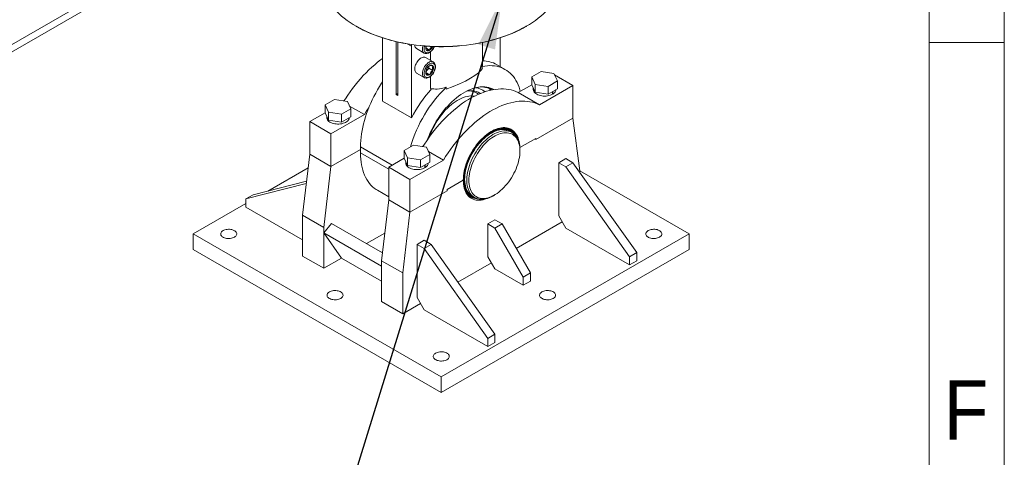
# Model space of a CAD drawing. Header units: millimetres. Extents: x 450 to 25135, y 150 to 17673.
# Tile 344 of 463: x 23115 to 25080, y 8081 to 8956. Entities that reach past the tile are written whole.
import ezdxf

# ---------------------------------------------------------------- set-up
doc = ezdxf.new("R2010")
doc.units = ezdxf.units.MM
doc.linetypes.add('SLD-Centrada-doble', pattern=[12.7, 6.35, -1.27, 1.27, -1.27, 1.27, -1.27])
doc.linetypes.add('SLD-Continua', pattern=[0])
doc.layers.add('COTAS', color=1, linetype='SLD-Continua')
doc.layers.add('OCULTA', color=8, linetype='SLD-Continua')
doc.styles.add('SLDTEXTSTYLE3', font='GOTHIC.TTF', dxfattribs={"width": 0.913})
doc.styles.get("Standard").update_dxf_attribs({"font": 'ARIALN.TTF'})
doc.dimstyles.new('SLDDIMSTYLE0', dxfattribs={"dimtxt": 0.18, "dimasz": 105, "dimexe": 0, "dimexo": 0.0625, "dimgap": 0, "dimtad": 0, "dimtih": 1, "dimtoh": 1, "dimdec": 0, "dimrnd": 1e-09, "dimzin": 0, "dimdsep": 46, "dimtxsty": 'Standard', "dimsah": 1, "dimcen": 0.09, "dimadec": 0, "dimazin": 0, "dimtfac": 105, "dimtdec": 0, "dimtofl": 0, "dimtmove": 0, "dimatfit": 3, "dimfxl": 1, "dimfrac": 2, "dimtolj": 1, "dimtzin": 0, "dimarcsym": 0})

msp = doc.modelspace()

# ---------------------------------------------------------------- linework, layer by layer
at = {"color": 7, "linetype": 'SLD-Continua', "lineweight": 18, "ltscale": 30}
for p, q in [((25080, 17670), (25080, 150)), ((24930, 17520), (24930, 300)), ((24930, 8910), (24930, 8910)), ((24930, 8910), (25080, 8910))]:
    msp.add_line(p, q, dxfattribs=at)
at = {"layer": 'OCULTA', "linetype": 'SLD-Continua', "lineweight": 18, "ltscale": 30}
for p, q in [((21987.9, 8264.9), (23725.2, 9267.6)), ((21987.9, 8264.9), (23725.2, 9267.6)), ((22036.5, 8278.6), (23718.7, 9249.5)), ((22036.5, 8278.6), (23718.7, 9249.5)), ((23786.5, 8942.8), (23787.2, 8942.4)), ((24125.4, 8942.4), (24126.1, 8942.8)), ((23838.9, 8919.7), (23838.9, 8792.9)), ((23866.3, 8806.4), (23866.3, 8912.1)), ((23869.5, 8911.3), (23869.5, 8804.6)), ((23896.9, 8759.5), (23896.9, 8902.7)), ((23925.3, 8900.9), (23927, 8903)), ((24038.8, 8866.1), (24038.8, 8910.4)), ((24073.7, 8919.7), (24073.7, 8862.2)), ((23907, 8898.1), (23922.3, 8889.3)), ((23925.4, 8899.4), (23933, 8895)), ((23934.7, 8891.6), (23934.7, 8874.7)), ((23940.3, 8871.5), (23925, 8880.3)), ((24083.7, 8856.4), (24066.8, 8866.2)), ((23907, 8849.1), (23922.3, 8840.3)), ((23925.3, 8851.9), (23931.2, 8859.2)), ((23925.4, 8850.4), (23933, 8846)), ((23931.2, 8859.2), (23931.2, 8862.6)), ((23931.2, 8859.2), (23939.7, 8854.3)), ((24038.2, 8858.5), (24038.2, 8862.5)), ((24136.8, 8841.5), (24155.5, 8852.3)), ((24155.5, 8852.3), (24181.2, 8848.4)), ((24181.2, 8848.4), (24188.1, 8833.6)), ((24219, 8824.4), (24182.5, 8845.5)), ((23934.7, 8842.6), (23934.7, 8818.3)), ((24109.8, 8810.4), (24136.8, 8826)), ((24143.6, 8826.7), (24136.8, 8841.5)), ((24136.8, 8826), (24136.8, 8841.5)), ((24143.6, 8811.2), (24136.8, 8826)), ((24143.6, 8811.2), (24143.6, 8826.7)), ((24169.3, 8822.7), (24143.6, 8826.7)), ((24152.3, 8785.9), (24219, 8824.4)), ((24188.1, 8833.6), (24169.3, 8822.7)), ((24188.1, 8818), (24188.1, 8833.6)), ((24219, 8824.4), (24219, 8759.1)), ((23866.3, 8806.4), (23869.5, 8808.3)), ((23869.5, 8804.6), (23866.3, 8806.4)), ((23966.3, 8821), (23966.3, 8817)), ((24152.3, 8785.9), (24109.8, 8810.4)), ((24139.9, 8819.2), (24139.9, 8816.3)), ((24169.3, 8807.2), (24143.6, 8811.2)), ((24169.3, 8807.2), (24169.3, 8822.7)), ((24188.1, 8818), (24169.3, 8807.2)), ((24178, 8812.2), (24178, 8806.9)), ((24178, 8807.7), (24178.7, 8807.3)), ((24178.7, 8812.6), (24178.7, 8807.3)), ((23724.5, 8785.6), (23743.3, 8796.4)), ((23731.4, 8770.8), (23724.5, 8785.6)), ((23724.5, 8770.1), (23724.5, 8785.6)), ((23743.3, 8796.4), (23769, 8792.4)), ((23769, 8792.4), (23775.8, 8777.6)), ((23838.9, 8792.9), (23896.9, 8759.5)), ((23693.6, 8752.2), (23724.5, 8770.1)), ((23731.4, 8755.3), (23724.5, 8770.1)), ((23731.4, 8755.3), (23731.4, 8770.8)), ((23757.1, 8766.8), (23731.4, 8770.8)), ((23736, 8727.7), (23802.8, 8766.2)), ((23775.8, 8777.6), (23757.1, 8766.8)), ((23757.1, 8751.3), (23757.1, 8766.8)), ((23773.2, 8783.3), (23802.8, 8766.2)), ((23775.8, 8762.1), (23775.8, 8777.6)), ((23693.6, 8686.9), (23693.6, 8752.2)), ((23693.6, 8752.2), (23736, 8727.7)), ((23727.7, 8763.3), (23727.7, 8760.4)), ((23757.1, 8751.3), (23731.4, 8755.3)), ((23775.8, 8762.1), (23757.1, 8751.3)), ((24144.7, 8716.3), (24219, 8759.1)), ((24219, 8759.1), (24144.7, 8716.3)), ((24219, 8759.1), (24233.1, 8653.8)), ((23736, 8662.4), (23736, 8727.7)), ((24097.7, 8730.4), (24093.4, 8732.9)), ((24093.8, 8735.6), (24093.7, 8735.6)), ((24103.4, 8726.3), (24102.5, 8727.5)), ((24113.1, 8700.5), (24144.7, 8718.7)), ((24144.7, 8718.7), (24113.1, 8700.5)), ((24144.7, 8718.7), (24144.7, 8716.3)), ((24144.7, 8716.3), (24144.7, 8718.7)), ((23679.5, 8565.2), (23693.6, 8686.9)), ((23693.6, 8686.9), (23736, 8662.4)), ((23693.6, 8686.9), (23736, 8662.4)), ((23736, 8662.4), (23795.1, 8696.5)), ((23795.1, 8696.5), (23736, 8662.4)), ((23795.1, 8689.5), (23795.1, 8701.8)), ((23901, 8705.4), (23882.2, 8694.6)), ((23882.2, 8694.6), (23889.1, 8679.8)), ((23882.2, 8679.1), (23882.2, 8694.6)), ((23926.6, 8701.4), (23901, 8705.4)), ((23914.7, 8675.8), (23933.5, 8686.6)), ((23933.5, 8686.6), (23926.6, 8701.4)), ((23960.5, 8675.2), (23930.9, 8692.3)), ((23933.5, 8671.1), (23933.5, 8686.6)), ((24113.3, 8693.6), (24113.3, 8696.1)), ((23851.3, 8661.2), (23882.2, 8679)), ((23882.2, 8679.1), (23889.1, 8664.2)), ((23885.4, 8672.3), (23885.4, 8669.4)), ((23889.1, 8664.2), (23889.1, 8679.8)), ((23889.1, 8679.8), (23914.7, 8675.8)), ((23893.7, 8636.7), (23960.5, 8675.2)), ((23914.7, 8660.3), (23914.7, 8675.8)), ((23914.7, 8660.3), (23933.5, 8671.1)), ((24190.7, 8670.1), (24204.8, 8678.3)), ((24190.7, 8563.9), (24190.7, 8670.1)), ((24190.7, 8670.1), (24204.8, 8661.9)), ((24204.8, 8678.3), (24219, 8670.1)), ((24204.8, 8661.9), (24219, 8670.1)), ((24219, 8670.1), (24346.3, 8490.5)), ((23690.5, 8660.1), (23609.8, 8613.5)), ((23721.9, 8540.7), (23736, 8662.4)), ((23893.7, 8636.7), (23851.3, 8661.2)), ((23851.3, 8595.9), (23851.3, 8661.2)), ((23889.1, 8664.2), (23914.7, 8660.3)), ((23923.4, 8665.3), (23923.4, 8660)), ((23923.4, 8660.8), (23924.1, 8660.4)), ((23924.1, 8665.7), (23924.1, 8660.4)), ((24204.8, 8661.9), (24332.1, 8482.3)), ((24233.1, 8653.8), (24233.1, 8650.2)), ((24451.3, 8527.8), (24233.1, 8653.7)), ((23686.9, 8628.8), (23566.3, 8597.8)), ((23687.4, 8633.5), (23580.5, 8606)), ((23893.7, 8571.4), (23893.7, 8636.7)), ((23968, 8616.7), (24000.1, 8635.3)), ((24000.1, 8635.3), (23968, 8616.7)), ((23828.9, 8614.9), (23851.3, 8601.9)), ((23893.7, 8571.4), (23968, 8614.2)), ((23968, 8614.2), (23893.7, 8571.4)), ((23968, 8614.2), (23968, 8616.7)), ((23968, 8616.7), (23968, 8614.2)), ((23566.3, 8588.4), (23461.3, 8527.8)), ((23580.5, 8606), (23566.3, 8597.8)), ((23566.3, 8597.8), (23566.3, 8581.5)), ((23837.2, 8474.2), (23851.3, 8595.9)), ((23893.7, 8571.4), (23851.3, 8595.9)), ((23893.7, 8571.4), (23851.3, 8595.9)), ((24016.2, 8601.4), (24016.3, 8601.3)), ((24018.4, 8603), (24022.8, 8600.5)), ((24027.6, 8597.8), (24029.1, 8597.7)), ((24060.3, 8604.2), (24062.4, 8605.5)), ((23566.3, 8581.5), (23679.5, 8516.2)), ((23879.6, 8449.7), (23893.7, 8571.4)), ((23679.5, 8565.2), (23721.9, 8540.7)), ((23679.5, 8483.5), (23679.5, 8565.2)), ((23737.2, 8548.8), (23721.9, 8529.8)), ((23839, 8490.1), (23737.2, 8548.8)), ((24049.3, 8547.7), (24063.4, 8555.8)), ((24063.4, 8555.8), (24077.6, 8547.7)), ((24197.8, 8551.7), (24105.9, 8498.6)), ((24204.8, 8539.5), (24190.7, 8563.9)), ((23721.9, 8459.1), (23721.9, 8540.7)), ((23837.2, 8463.3), (23721.9, 8529.8)), ((23721.9, 8529.8), (23757.3, 8479.5)), ((23843.6, 8529.3), (23807.3, 8508.4)), ((24049.3, 8482.3), (24049.3, 8547.7)), ((24049.3, 8547.7), (24063.4, 8539.5)), ((24063.4, 8539.5), (24077.6, 8547.7)), ((24063.4, 8539.5), (24120, 8441.5)), ((24077.6, 8547.7), (24134.1, 8449.7)), ((24332.1, 8466), (24204.8, 8539.5)), ((23461.3, 8527.8), (23956.3, 8242.1)), ((23461.3, 8527.8), (23461.3, 8496.8)), ((23922, 8515), (23907.9, 8506.9)), ((23922, 8515), (23936.1, 8506.9)), ((23956.3, 8242.1), (24451.3, 8527.8)), ((24451.3, 8527.8), (24451.3, 8496.8)), ((23461.3, 8496.8), (23956.3, 8211.1)), ((23907.9, 8400.7), (23907.9, 8506.9)), ((23907.9, 8506.9), (23922, 8498.7)), ((23936.1, 8506.9), (23922, 8498.7)), ((23922, 8498.7), (24049.3, 8319.1)), ((23936.1, 8506.9), (24063.4, 8327.2)), ((23956.3, 8211.1), (24451.3, 8496.8)), ((24332.1, 8482.3), (24346.3, 8490.5)), ((24346.3, 8490.5), (24346.3, 8474.2)), ((23679.5, 8483.5), (23721.9, 8459.1)), ((23757.3, 8479.5), (23721.9, 8459.1)), ((23757.3, 8479.5), (23837.2, 8433.3)), ((23879.6, 8449.7), (23837.2, 8474.2)), ((23837.2, 8392.5), (23837.2, 8474.2)), ((24056.4, 8470.1), (23989.5, 8431.5)), ((24063.4, 8457.8), (24049.3, 8482.3)), ((24332.1, 8482.3), (24332.1, 8466)), ((24332.1, 8466), (24346.3, 8474.2)), ((24120, 8425.2), (24063.4, 8457.8)), ((23879.6, 8368), (23879.6, 8449.7)), ((24120, 8441.5), (24134.1, 8449.7)), ((24120, 8441.5), (24120, 8425.2)), ((24120, 8425.2), (24134.1, 8433.3)), ((24134.1, 8449.7), (24134.1, 8433.3)), ((23879.6, 8368), (23837.2, 8392.5)), ((23922, 8376.2), (23907.9, 8400.7)), ((23914.9, 8388.5), (23879.6, 8368)), ((24049.3, 8302.8), (23922, 8376.2)), ((24063.4, 8327.2), (24049.3, 8319.1)), ((24049.3, 8319.1), (24049.3, 8302.8)), ((24063.4, 8327.2), (24063.4, 8310.9)), ((24063.4, 8310.9), (24049.3, 8302.8)), ((23956.3, 8242.1), (23956.3, 8211.1))]:
    msp.add_line(p, q, dxfattribs=at)
at = {"layer": 'OCULTA', "linetype": 'SLD-Centrada-doble', "lineweight": 18, "ltscale": 30}
for p, q in [((23888.4, 8907.6), (23896.9, 8902.7)), ((23795.1, 8701.8), (23858.3, 8665.3)), ((23795.1, 8689.5), (23851.3, 8657.1))]:
    msp.add_line(p, q, dxfattribs=at)
at = {"layer": 'OCULTA', "linetype": 'SLD-Continua', "lineweight": 18, "ltscale": 30, "flags": 128}
for points in [[(23716.3, 9040.7), (23716.3, 9038), (23716.7, 9032.7), (23717.4, 9027.4), (23718.5, 9022.2), (23719.9, 9016.9), (23721.6, 9011.7), (23723.7, 9006.5), (23726.1, 9001.4), (23728.9, 8996.4), (23732, 8991.4), (23735.5, 8986.4), (23739.2, 8981.6), (23743.3, 8976.8), (23747.7, 8972.2), (23752.4, 8967.6), (23757.4, 8963.2), (23762.7, 8958.8), (23768.3, 8954.6), (23774.1, 8950.5), (23780.2, 8946.6), (23786.6, 8942.7), (23793.2, 8939), (23800.1, 8935.5), (23807.2, 8932.1), (23814.5, 8928.9), (23822, 8925.9), (23829.7, 8923), (23837.6, 8920.3), (23845.7, 8917.7), (23853.9, 8915.4), (23862.3, 8913.2), (23870.9, 8911.2), (23879.5, 8909.4), (23888.3, 8907.8), (23897.2, 8906.4), (23906.1, 8905.2), (23915.1, 8904.2), (23924.2, 8903.4), (23933.3, 8902.8), (23942.5, 8902.4), (23951.7, 8902.2), (23960.9, 8902.2), (23970.1, 8902.4), (23979.3, 8902.8), (23988.4, 8903.4), (23997.5, 8904.2), (24006.5, 8905.2), (24015.5, 8906.4), (24024.3, 8907.8), (24033.1, 8909.4), (24041.7, 8911.2), (24050.3, 8913.2), (24058.7, 8915.4), (24066.9, 8917.7), (24075, 8920.3), (24082.9, 8923), (24090.6, 8925.9), (24098.1, 8928.9), (24105.4, 8932.1), (24112.5, 8935.5), (24119.4, 8939), (24126, 8942.7), (24132.4, 8946.6), (24138.5, 8950.5), (24144.4, 8954.6), (24149.9, 8958.8), (24155.2, 8963.2), (24160.2, 8967.6), (24164.9, 8972.2), (24169.3, 8976.8), (24173.4, 8981.6), (24177.1, 8986.4), (24180.6, 8991.4), (24183.7, 8996.4), (24186.5, 9001.4), (24188.9, 9006.5), (24191, 9011.7), (24192.7, 9016.9), (24194.1, 9022.2), (24195.2, 9027.4), (24195.9, 9032.7), (24196.3, 9038), (24196.3, 9040.7)], [(24125.4, 8942.4), (24125.3, 8942.3), (24118.7, 8938.7), (24111.9, 8935.1), (24104.8, 8931.8), (24097.5, 8928.6), (24090, 8925.5), (24082.3, 8922.7), (24074.5, 8920), (24066.4, 8917.4), (24058.2, 8915.1), (24049.9, 8912.9), (24041.4, 8911), (24032.8, 8909.2), (24024, 8907.6), (24015.2, 8906.2), (24006.3, 8905), (23997.3, 8904), (23988.3, 8903.2), (23979.2, 8902.6), (23970, 8902.1), (23960.9, 8901.9), (23951.7, 8901.9), (23942.6, 8902.1), (23933.4, 8902.6), (23924.3, 8903.2), (23915.3, 8904), (23906.3, 8905), (23897.4, 8906.2), (23888.6, 8907.6), (23879.8, 8909.2), (23871.2, 8911), (23862.7, 8912.9), (23854.4, 8915.1), (23846.2, 8917.4), (23838.1, 8920), (23830.3, 8922.7), (23822.6, 8925.5), (23815.1, 8928.6), (23807.8, 8931.8), (23800.7, 8935.1), (23793.9, 8938.7), (23787.3, 8942.3), (23787.2, 8942.4)], [(23896.9, 8902.7), (23897.1, 8905.3), (23897.2, 8906.2)], [(23922.3, 8889.3), (23922.8, 8889), (23924.3, 8888.5), (23925.8, 8888.3), (23927.4, 8888.3), (23929.1, 8888.7), (23930.9, 8889.3), (23932.7, 8890.2), (23934.4, 8891.4), (23936.1, 8892.8), (23937.7, 8894.4), (23939.2, 8896.2), (23940.5, 8898.2), (23941.7, 8900.2), (23942.6, 8902.2)], [(23926.2, 8895.6), (23927.1, 8895.8), (23928.6, 8895.9), (23930.6, 8895.5), (23933, 8895)], [(23933, 8895), (23932, 8894.5), (23931, 8894.1), (23930, 8893.9), (23929.1, 8893.9), (23928.2, 8894.1), (23927.5, 8894.4), (23926.8, 8894.9), (23926.2, 8895.6)], [(23762.1, 8793.5), (23764.9, 8797.9), (23769.5, 8805), (23774.4, 8812), (23779.4, 8818.7), (23784.5, 8825.3), (23789.7, 8831.8), (23795.1, 8838), (23800.6, 8844.1), (23806.2, 8849.9), (23811.8, 8855.5), (23817.6, 8860.8), (23823.4, 8866), (23829.3, 8870.8), (23835.2, 8875.4), (23838.9, 8878.1)], [(23907, 8849.1), (23906.5, 8849.4), (23905.4, 8850.4), (23904.6, 8851.7), (23903.9, 8853.2), (23903.5, 8854.9), (23903.3, 8856.9), (23903.3, 8858.9), (23903.6, 8861.1), (23904.2, 8863.4), (23905, 8865.7), (23906, 8868), (23907.2, 8870.2), (23908.5, 8872.3), (23910, 8874.2), (23911.6, 8876), (23913.4, 8877.6), (23915.1, 8878.9), (23916.9, 8879.9), (23918.6, 8880.6), (23920.4, 8881), (23922, 8881.1), (23923.5, 8880.9), (23924.8, 8880.4), (23925, 8880.3)], [(23922.3, 8840.3), (23922.8, 8840), (23924.3, 8839.5), (23925.8, 8839.3), (23927.4, 8839.3), (23929.1, 8839.7), (23930.9, 8840.3), (23932.7, 8841.2), (23934.4, 8842.4), (23936.1, 8843.8), (23937.7, 8845.4), (23939.2, 8847.2), (23940.5, 8849.2), (23941.7, 8851.2), (23942.7, 8853.4), (23943.6, 8855.6), (23944.2, 8857.8), (23944.6, 8859.9), (23944.7, 8862.1), (23944.6, 8864.1), (23944.2, 8866), (23943.6, 8867.8), (23942.7, 8869.3), (23941.6, 8870.5), (23940.3, 8871.5), (23940.3, 8871.5)], [(23933, 8863.9), (23934, 8864.4), (23935, 8864.7), (23935.9, 8864.9), (23936.8, 8864.9), (23937.7, 8864.8), (23938.5, 8864.4), (23939.1, 8863.9), (23939.7, 8863.3)], [(23939.7, 8863.3), (23937.3, 8863.9), (23935.3, 8864.2), (23933.9, 8864.2), (23933, 8863.9)], [(23939.7, 8854.3), (23938.9, 8856.9), (23938.6, 8859.4), (23938.9, 8861.5), (23939.7, 8863.3)], [(23939.7, 8863.3), (23940.1, 8862.5), (23940.5, 8861.6), (23940.7, 8860.5), (23940.7, 8859.4), (23940.7, 8858.2), (23940.5, 8856.9), (23940.1, 8855.6), (23939.7, 8854.3)], [(24038.2, 8862.5), (24043.2, 8863.3), (24048.2, 8863.8), (24053, 8864.1), (24057.8, 8863.9), (24062.4, 8863.5), (24066.9, 8862.8), (24071.3, 8861.7), (24075.5, 8860.3), (24079.5, 8858.6), (24083.4, 8856.6), (24087.1, 8854.3), (24090.7, 8851.7), (24094, 8848.8), (24097.1, 8845.6), (24100.1, 8842.1), (24102.8, 8838.4), (24105.3, 8834.3), (24107.6, 8830.1), (24109.7, 8825.6), (24111.5, 8820.8), (24113.1, 8815.8), (24113.9, 8812.8)], [(23926.2, 8846.6), (23925.8, 8847.4), (23925.5, 8848.3), (23925.3, 8849.3), (23925.2, 8850.4), (23925.3, 8851.7), (23925.5, 8852.9), (23925.8, 8854.2), (23926.2, 8855.5)], [(23926.2, 8846.6), (23927.1, 8846.9), (23928.6, 8846.9), (23930.6, 8846.5), (23933, 8846)], [(23933, 8846), (23932, 8845.5), (23931, 8845.1), (23930, 8844.9), (23929.1, 8844.9), (23928.2, 8845.1), (23927.5, 8845.4), (23926.8, 8845.9), (23926.2, 8846.6)], [(23838.9, 8831.6), (23837.1, 8828.8), (23833.1, 8822.5), (23829.2, 8816), (23825.5, 8809.4), (23821.9, 8802.7), (23818.6, 8795.9), (23815.5, 8789.1), (23812.5, 8782.2), (23809.8, 8775.4), (23807.3, 8768.4), (23805, 8761.5), (23802.9, 8754.6), (23801.1, 8747.8), (23799.5, 8741), (23798.2, 8734.2), (23797.1, 8727.5), (23796.2, 8720.9), (23795.6, 8714.4), (23795.2, 8708), (23795.1, 8701.8)], [(23919.7, 8702.5), (23922.5, 8706.9), (23927.2, 8714), (23932.1, 8720.9), (23937, 8727.7), (23942.2, 8734.3), (23947.4, 8740.8), (23952.8, 8747), (23958.3, 8753), (23963.9, 8758.9), (23969.5, 8764.5), (23975.3, 8769.8), (23981.1, 8775), (23987, 8779.8), (23992.9, 8784.4), (23998.9, 8788.8), (24004.9, 8792.8), (24010.9, 8796.6), (24016.9, 8800.1), (24023, 8803.2), (24029, 8806.1), (24034.9, 8808.7), (24040.9, 8810.9), (24046.7, 8812.8), (24052.6, 8814.4), (24058.3, 8815.7), (24064, 8816.7), (24069.6, 8817.3), (24075.1, 8817.6), (24080.4, 8817.5), (24085.7, 8817.2), (24090.8, 8816.5), (24095.8, 8815.5), (24100.6, 8814.1), (24105.3, 8812.4), (24109.8, 8810.4)], [(23928.8, 8716.3), (23929.7, 8718.7), (23931.9, 8724.6), (23934.4, 8730.4), (23937.1, 8736.2), (23940, 8741.9), (23943.1, 8747.6), (23946.4, 8753.1), (23949.8, 8758.6), (23953.4, 8763.9), (23957.1, 8769), (23961, 8774), (23965, 8778.8), (23969.1, 8783.4), (23973.3, 8787.8), (23977.6, 8792), (23982, 8796), (23986.4, 8799.7), (23990.9, 8803.1), (23995.4, 8806.3), (24000, 8809.2), (24004.5, 8811.9), (24009.1, 8814.2), (24013.6, 8816.2), (24018.1, 8817.9), (24022.5, 8819.4), (24026.9, 8820.5), (24031.2, 8821.2), (24035.4, 8821.7), (24039.5, 8821.8), (24043.5, 8821.6), (24047.4, 8821.1), (24051.1, 8820.3), (24054.7, 8819.1), (24058.2, 8817.7), (24060.9, 8816.2)], [(23948.2, 8816.9), (23957.3, 8818.7), (23966.3, 8821)], [(24006.9, 8813.1), (24008.9, 8813.4), (24012.7, 8813.8), (24016.4, 8813.8), (24020, 8813.6), (24023.5, 8813), (24026.8, 8812.1), (24030, 8810.9), (24033, 8809.3), (24034.4, 8808.5)], [(24051.4, 8819), (24053.5, 8817.1), (24055.4, 8815.1)], [(24178, 8806.9), (24175.8, 8805.8), (24173.4, 8804.9), (24170.8, 8804.2), (24168.1, 8803.7), (24165.3, 8803.4), (24162.4, 8803.3), (24159.5, 8803.4), (24156.7, 8803.7), (24154, 8804.2), (24151.4, 8805), (24149, 8805.8), (24146.8, 8806.9), (24144.9, 8808.1), (24143.3, 8809.5), (24141.9, 8810.9), (24140.9, 8812.5), (24140.2, 8814.1), (24139.9, 8815.7), (24139.9, 8816.3)], [(24184.9, 8816.3), (24184.7, 8814.6), (24184.2, 8813), (24183.3, 8811.5), (24182.1, 8810), (24180.5, 8808.6), (24178.7, 8807.3)], [(23933.1, 8722.4), (23933.6, 8723.8), (23935.5, 8728.9), (23937.7, 8734), (23940, 8739.1), (23942.6, 8744.1), (23945.3, 8749), (23948.2, 8753.7), (23951.3, 8758.4), (23954.6, 8762.9), (23957.9, 8767.3), (23961.4, 8771.5), (23965, 8775.5), (23968.8, 8779.3), (23972.5, 8782.8), (23976.4, 8786.1), (23980.3, 8789.2), (23984.3, 8792), (23988.2, 8794.5), (23992.2, 8796.7), (23996.2, 8798.6), (24000.1, 8800.2), (24004, 8801.5), (24007.8, 8802.5), (24011.6, 8803.2), (24015.2, 8803.5), (24018.8, 8803.5), (24022.2, 8803.2), (24022.8, 8803.1)], [(23960.5, 8675.2), (23965, 8682.4), (23969.7, 8689.5), (23974.5, 8696.5), (23979.5, 8703.2), (23984.6, 8709.9), (23989.8, 8716.3), (23995.2, 8722.5), (24000.7, 8728.6), (24006.3, 8734.4), (24012, 8740), (24017.7, 8745.3), (24023.5, 8750.5), (24029.4, 8755.3), (24035.4, 8759.9), (24041.3, 8764.3), (24047.3, 8768.3), (24053.3, 8772.1), (24059.4, 8775.6), (24065.4, 8778.7), (24071.4, 8781.6), (24077.4, 8784.2), (24083.3, 8786.4), (24089.2, 8788.3), (24095, 8790), (24100.8, 8791.2), (24106.4, 8792.2), (24112, 8792.8), (24117.5, 8793.1), (24122.9, 8793.1), (24128.1, 8792.7), (24133.2, 8792), (24138.2, 8791), (24143.1, 8789.6), (24147.7, 8787.9), (24152.3, 8785.9)], [(23802.8, 8766.2), (23807.3, 8773.5), (23811.6, 8780)], [(23772.7, 8760.4), (23772.6, 8759.3), (23772.2, 8757.6), (23771.4, 8756), (23770.3, 8754.5), (23768.8, 8753.1), (23767.1, 8751.8), (23765, 8750.6), (23762.8, 8749.6), (23760.3, 8748.8), (23757.7, 8748.1), (23754.9, 8747.7), (23752.1, 8747.4), (23749.2, 8747.4), (23746.4, 8747.6), (23743.6, 8748), (23740.9, 8748.5), (23738.4, 8749.3), (23736.1, 8750.3), (23733.9, 8751.4), (23732.1, 8752.6), (23730.5, 8754), (23729.3, 8755.5), (23728.4, 8757.1), (23727.9, 8758.7), (23727.7, 8760.4), (23727.7, 8760.4)], [(24000.1, 8635.3), (24000.3, 8639.7), (24000.6, 8644.2), (24001.3, 8648.8), (24002.1, 8653.6), (24003.3, 8658.3), (24004.6, 8663.2), (24006.2, 8668), (24008, 8672.9), (24010, 8677.7), (24012.2, 8682.5), (24014.7, 8687.2), (24017.3, 8691.8), (24020.1, 8696.3), (24023, 8700.7), (24026.1, 8705), (24029.3, 8709), (24032.7, 8712.9), (24036.2, 8716.6), (24039.7, 8720.1), (24043.3, 8723.3), (24047, 8726.3), (24050.7, 8729.1), (24054.5, 8731.5), (24058.2, 8733.7), (24062, 8735.5), (24065.7, 8737.1), (24069.4, 8738.4), (24073, 8739.3), (24076.6, 8739.9), (24080, 8740.3), (24083.4, 8740.2), (24086.6, 8739.9), (24089.7, 8739.2), (24092.7, 8738.2), (24095.4, 8736.9), (24098, 8735.3), (24100.5, 8733.4), (24102.7, 8731.2), (24104.7, 8728.7), (24106.5, 8725.9), (24108.1, 8722.9), (24109.5, 8719.6), (24110.6, 8716.1), (24111.4, 8712.4), (24112.1, 8708.5), (24112.1, 8708.2)], [(24030.5, 8597.6), (24028.1, 8597.8), (24025, 8598.4), (24022, 8599.2), (24019.2, 8600.5), (24016.6, 8602), (24014.2, 8603.8), (24011.9, 8605.9), (24009.9, 8608.3), (24008.1, 8611), (24006.5, 8614), (24005.1, 8617.2), (24004, 8620.6), (24003.2, 8624.2), (24002.5, 8628.1), (24002.1, 8632.1), (24002, 8636.3), (24002.1, 8640.7), (24002.5, 8645.2), (24003.2, 8649.7), (24004, 8654.4), (24005.1, 8659.1), (24006.5, 8663.9), (24008.1, 8668.7), (24009.9, 8673.5), (24011.9, 8678.2), (24014.2, 8682.9), (24016.6, 8687.5), (24019.2, 8692.1), (24022, 8696.5), (24025, 8700.8), (24028.1, 8704.9), (24031.3, 8708.9), (24034.6, 8712.7), (24038.1, 8716.2), (24041.6, 8719.6), (24045.2, 8722.7), (24048.9, 8725.5), (24052.5, 8728.1), (24056.2, 8730.4), (24059.9, 8732.4), (24063.6, 8734.1), (24067.3, 8735.5), (24070.9, 8736.6), (24074.4, 8737.3), (24077.9, 8737.7), (24081.2, 8737.9), (24084.5, 8737.6), (24087.6, 8737.1), (24090.5, 8736.2), (24093.3, 8735), (24095.9, 8733.5), (24098.4, 8731.7), (24100.6, 8729.6), (24102.7, 8727.2), (24104.1, 8725.2)], [(24023.7, 8600), (24022.6, 8600.4), (24019.8, 8601.5), (24017.3, 8603), (24014.9, 8604.8), (24012.7, 8606.9), (24010.7, 8609.3), (24008.9, 8611.9), (24007.3, 8614.8), (24006, 8618), (24004.9, 8621.4), (24004, 8624.9), (24003.4, 8628.7), (24003, 8632.7), (24002.9, 8636.8), (24003, 8641.1), (24003.4, 8645.5), (24004, 8650), (24004.9, 8654.6), (24006, 8659.3), (24007.3, 8664), (24008.9, 8668.7), (24010.7, 8673.4), (24012.7, 8678), (24014.9, 8682.7), (24017.3, 8687.2), (24019.8, 8691.7), (24022.6, 8696), (24025.5, 8700.3), (24028.5, 8704.3), (24031.7, 8708.2), (24035, 8712), (24038.4, 8715.5), (24041.8, 8718.7), (24045.4, 8721.8), (24049, 8724.6), (24052.6, 8727.1), (24056.2, 8729.4), (24059.9, 8731.3), (24063.5, 8733), (24067.1, 8734.4), (24070.6, 8735.4), (24074.1, 8736.2), (24077.5, 8736.6), (24080.8, 8736.7), (24084, 8736.5), (24087.1, 8736), (24090, 8735.1), (24092.7, 8733.9), (24095.3, 8732.5), (24097.7, 8730.7), (24098.7, 8729.8)], [(24113.3, 8696.1), (24113.2, 8700.2), (24112.8, 8704.2), (24112.1, 8708), (24111.3, 8711.6), (24110.2, 8715), (24108.8, 8718.1), (24107.2, 8721), (24105.4, 8723.7), (24103.4, 8726), (24101.1, 8728.1), (24098.7, 8729.8), (24096.1, 8731.3), (24093.3, 8732.4), (24090.4, 8733.3), (24087.3, 8733.8), (24084.1, 8733.9), (24080.8, 8733.8), (24077.3, 8733.3), (24073.8, 8732.5), (24070.3, 8731.4), (24066.6, 8729.9), (24063, 8728.2), (24059.3, 8726.2), (24055.7, 8723.8), (24052, 8721.2), (24048.4, 8718.4), (24044.9, 8715.2), (24041.4, 8711.9), (24038.1, 8708.3), (24034.8, 8704.5), (24031.6, 8700.5), (24028.6, 8696.4), (24025.8, 8692.1), (24023.1, 8687.7), (24020.6, 8683.2), (24018.2, 8678.6), (24016.1, 8673.9), (24014.2, 8669.2), (24012.5, 8664.5), (24011, 8659.7), (24009.8, 8655), (24008.8, 8650.4), (24008, 8645.8), (24007.5, 8641.3), (24007.2, 8637), (24007.2, 8632.8), (24007.5, 8628.7), (24008, 8624.8), (24008.8, 8621.1), (24009.8, 8617.6), (24011, 8614.3), (24012.5, 8611.3), (24014.2, 8608.5), (24016.1, 8606.1), (24018.2, 8603.8), (24020.6, 8601.9), (24023.1, 8600.3), (24025.8, 8599), (24028.6, 8598), (24031.6, 8597.4), (24034.8, 8597), (24038.1, 8597), (24041.4, 8597.3), (24044.9, 8598), (24048.4, 8598.9), (24052, 8600.2), (24055.7, 8601.8), (24059.3, 8603.7), (24060.3, 8604.2)], [(24113.3, 8693.6), (24113.2, 8697.6), (24112.8, 8701.5), (24112.2, 8705.2), (24111.3, 8708.7), (24110.2, 8712), (24108.9, 8715), (24107.3, 8717.8), (24105.5, 8720.3), (24103.6, 8722.6), (24101.4, 8724.5), (24099, 8726.2), (24096.4, 8727.6), (24093.7, 8728.7), (24090.8, 8729.4), (24087.8, 8729.8), (24084.7, 8730), (24081.4, 8729.8), (24078.1, 8729.2), (24074.7, 8728.4), (24071.2, 8727.2), (24067.7, 8725.8), (24064.1, 8724), (24060.6, 8722), (24057, 8719.6), (24053.5, 8717), (24050.1, 8714.2), (24046.6, 8711.1), (24043.3, 8707.7), (24040, 8704.2), (24036.9, 8700.5), (24033.9, 8696.5), (24031, 8692.5), (24028.3, 8688.3), (24025.7, 8683.9), (24023.4, 8679.5), (24021.2, 8675), (24019.2, 8670.5), (24017.4, 8665.9), (24015.9, 8661.3), (24014.5, 8656.7), (24013.4, 8652.2), (24012.6, 8647.7), (24012, 8643.3), (24011.6, 8639), (24011.5, 8634.9), (24011.6, 8630.8), (24012, 8627), (24012.6, 8623.3), (24013.4, 8619.8), (24014.5, 8616.5), (24015.9, 8613.5), (24017.4, 8610.7), (24019.2, 8608.2), (24021.2, 8605.9), (24023.4, 8603.9), (24025.7, 8602.3), (24028.3, 8600.9), (24031, 8599.8), (24033.9, 8599.1), (24036.9, 8598.6), (24040, 8598.5), (24043.3, 8598.7), (24046.6, 8599.2), (24050.1, 8600.1), (24053.5, 8601.2), (24057, 8602.7), (24060.6, 8604.4), (24064.1, 8606.5), (24067.7, 8608.8), (24071.2, 8611.4), (24074.7, 8614.3), (24078.1, 8617.4), (24081.4, 8620.7), (24084.7, 8624.3), (24087.8, 8628), (24090.8, 8631.9), (24093.7, 8636), (24096.4, 8640.2), (24099, 8644.5), (24101.4, 8648.9), (24103.6, 8653.4), (24105.5, 8658), (24107.3, 8662.6), (24108.9, 8667.2), (24110.2, 8671.7), (24111.3, 8676.3), (24112.2, 8680.7), (24112.8, 8685.1), (24113.2, 8689.4), (24113.3, 8693.6)], [(24049.1, 8727.9), (24052.2, 8730), (24055.9, 8732.2), (24059.6, 8734.1), (24063.3, 8735.7), (24066.9, 8737.1), (24070.5, 8738.1), (24074, 8738.8), (24077.4, 8739.1), (24080.7, 8739.2), (24083.9, 8738.9), (24087, 8738.3), (24089.9, 8737.4), (24092.7, 8736.2), (24095.3, 8734.6), (24097.7, 8732.8), (24100, 8730.7), (24102, 8728.3), (24102.5, 8727.5)], [(24093.7, 8735.6), (24092.3, 8736.4), (24089.5, 8737.6), (24086.5, 8738.5), (24083.4, 8739), (24080.2, 8739.3), (24076.8, 8739.2), (24073.3, 8738.7), (24069.7, 8738), (24066.1, 8736.9), (24062.4, 8735.5), (24058.7, 8733.8), (24055.6, 8732.2)], [(24056.1, 8729.3), (24058.6, 8730.6), (24062.2, 8732.4), (24065.8, 8733.8), (24069.4, 8735), (24072.9, 8735.8), (24076.3, 8736.3), (24079.6, 8736.4), (24082.8, 8736.3), (24085.9, 8735.8), (24088.9, 8735), (24091.7, 8733.8), (24093.4, 8732.9)], [(23795.1, 8689.5), (23795.2, 8683.4), (23795.6, 8677.4), (23796.2, 8671.5), (23797.1, 8665.9), (23798.2, 8660.4), (23799.6, 8655.2), (23801.2, 8650.2), (23803.1, 8645.4), (23805.2, 8640.9), (23807.5, 8636.6), (23810.1, 8632.5), (23812.9, 8628.8), (23815.8, 8625.3), (23819, 8622.1), (23822.4, 8619.2), (23826, 8616.6), (23828.9, 8614.9)], [(23885.4, 8669.4), (23885.4, 8668.8), (23885.7, 8667.2), (23886.3, 8665.6), (23887.4, 8664), (23888.7, 8662.6), (23890.4, 8661.2), (23892.3, 8660), (23894.5, 8658.9), (23896.9, 8658), (23899.5, 8657.3), (23902.2, 8656.8), (23905, 8656.5), (23907.8, 8656.4), (23910.7, 8656.5), (23913.5, 8656.8), (23916.2, 8657.3), (23918.8, 8658), (23921.2, 8658.9), (23923.4, 8660)], [(23924.1, 8660.4), (23926, 8661.7), (23927.5, 8663), (23928.7, 8664.5), (23929.6, 8666.1), (23930.2, 8667.7), (23930.4, 8669.4)], [(24000.1, 8636.1), (24000.3, 8632.6), (24000.7, 8628.6), (24001.3, 8624.7), (24002.2, 8621), (24003.3, 8617.5), (24004.7, 8614.3), (24006.3, 8611.3), (24008.1, 8608.6), (24010.2, 8606.2), (24012.4, 8604), (24014.9, 8602.2), (24016.2, 8601.4)], [(24049.2, 8599.2), (24047, 8598.3), (24043.3, 8597), (24039.7, 8596.1), (24036.2, 8595.5), (24032.7, 8595.2), (24029.3, 8595.2), (24026.1, 8595.5), (24023, 8596.2), (24020.1, 8597.2), (24017.3, 8598.5), (24014.7, 8600.1), (24012.2, 8602), (24010, 8604.2), (24008, 8606.7), (24006.2, 8609.5), (24004.6, 8612.5), (24003.3, 8615.8), (24002.1, 8619.3), (24001.3, 8623), (24000.6, 8626.9), (24000.3, 8631), (24000.1, 8635.3)], [(24027.6, 8597.8), (24027.6, 8597.8), (24024.5, 8598.3), (24021.5, 8599), (24018.6, 8600.1), (24016, 8601.5), (24013.5, 8603.2), (24011.2, 8605.2), (24009.1, 8607.5), (24007.2, 8610.1), (24005.5, 8612.9), (24004, 8616), (24002.8, 8619.3), (24001.8, 8622.9), (24001.1, 8626.6), (24000.6, 8630.6), (24000.3, 8634.7), (24000.3, 8639), (24000.6, 8643.4), (24000.6, 8643.8)], [(24018.4, 8603), (24016.2, 8604.4), (24013.9, 8606.4), (24011.8, 8608.6), (24009.8, 8611.1), (24008.1, 8613.8), (24006.7, 8616.8), (24005.4, 8620.1), (24004.4, 8623.6), (24003.7, 8627.3), (24003.2, 8631.2), (24002.9, 8635.2), (24002.9, 8637.1)], [(23543.4, 8521.3), (23544.9, 8522.3), (23546.2, 8523.5), (23547.1, 8524.8), (23547.8, 8526.1), (23548, 8527.5), (23547.9, 8528.9), (23547.5, 8530.2), (23546.7, 8531.5), (23545.6, 8532.7), (23544.2, 8533.8), (23542.5, 8534.8), (23540.6, 8535.6), (23538.4, 8536.3), (23536.2, 8536.7), (23533.8, 8537), (23531.4, 8537), (23529.1, 8536.9), (23526.8, 8536.5), (23524.6, 8536), (23522.5, 8535.3), (23520.7, 8534.4), (23519.2, 8533.3), (23517.9, 8532.1), (23516.9, 8530.9), (23516.3, 8529.5), (23516, 8528.2), (23516.1, 8526.8), (23516.6, 8525.4), (23517.4, 8524.1), (23518.5, 8522.9), (23519.9, 8521.8), (23521.6, 8520.8), (23523.5, 8520), (23525.6, 8519.4), (23527.9, 8518.9), (23530.2, 8518.6), (23532.6, 8518.6), (23535, 8518.7), (23537.3, 8519.1), (23539.5, 8519.7), (23541.5, 8520.4), (23543.4, 8521.3)], [(24391.9, 8521.3), (24393.4, 8522.3), (24394.7, 8523.5), (24395.7, 8524.8), (24396.3, 8526.1), (24396.6, 8527.5), (24396.5, 8528.9), (24396, 8530.2), (24395.2, 8531.5), (24394.1, 8532.7), (24392.7, 8533.8), (24391, 8534.8), (24389.1, 8535.6), (24387, 8536.3), (24384.7, 8536.7), (24382.4, 8537), (24380, 8537), (24377.6, 8536.9), (24375.3, 8536.5), (24373.1, 8536), (24371.1, 8535.3), (24369.3, 8534.4), (24367.7, 8533.3), (24366.4, 8532.1), (24365.5, 8530.9), (24364.8, 8529.5), (24364.6, 8528.2), (24364.7, 8526.8), (24365.1, 8525.4), (24365.9, 8524.1), (24367, 8522.9), (24368.4, 8521.8), (24370.1, 8520.8), (24372.1, 8520), (24374.2, 8519.4), (24376.4, 8518.9), (24378.8, 8518.6), (24381.2, 8518.6), (24383.5, 8518.7), (24385.9, 8519.1), (24388, 8519.7), (24390.1, 8520.4), (24391.9, 8521.3)], [(23755.5, 8398.9), (23757, 8399.9), (23758.3, 8401.1), (23759.3, 8402.3), (23759.9, 8403.7), (23760.2, 8405), (23760.1, 8406.4), (23759.6, 8407.8), (23758.8, 8409.1), (23757.7, 8410.3), (23756.3, 8411.4), (23754.6, 8412.4), (23752.7, 8413.2), (23750.6, 8413.9), (23748.3, 8414.3), (23746, 8414.6), (23743.6, 8414.6), (23741.2, 8414.5), (23738.9, 8414.1), (23736.7, 8413.6), (23734.7, 8412.8), (23732.9, 8411.9), (23731.3, 8410.9), (23730, 8409.7), (23729.1, 8408.4), (23728.4, 8407.1), (23728.2, 8405.7), (23728.3, 8404.4), (23728.7, 8403), (23729.5, 8401.7), (23730.6, 8400.5), (23732, 8399.4), (23733.7, 8398.4), (23735.7, 8397.6), (23737.8, 8396.9), (23740, 8396.5), (23742.4, 8396.2), (23744.8, 8396.2), (23747.1, 8396.3), (23749.5, 8396.7), (23751.6, 8397.2), (23753.7, 8398), (23755.5, 8398.9)], [(24179.7, 8398.9), (24181.3, 8399.9), (24182.6, 8401.1), (24183.5, 8402.3), (24184.2, 8403.7), (24184.4, 8405), (24184.3, 8406.4), (24183.9, 8407.8), (24183.1, 8409.1), (24182, 8410.3), (24180.6, 8411.4), (24178.9, 8412.4), (24176.9, 8413.2), (24174.8, 8413.9), (24172.6, 8414.3), (24170.2, 8414.6), (24167.8, 8414.6), (24165.5, 8414.5), (24163.1, 8414.1), (24161, 8413.6), (24158.9, 8412.8), (24157.1, 8411.9), (24155.6, 8410.9), (24154.3, 8409.7), (24153.3, 8408.4), (24152.7, 8407.1), (24152.4, 8405.7), (24152.5, 8404.4), (24153, 8403), (24153.8, 8401.7), (24154.9, 8400.5), (24156.3, 8399.4), (24158, 8398.4), (24159.9, 8397.6), (24162, 8396.9), (24164.3, 8396.5), (24166.6, 8396.2), (24169, 8396.2), (24171.4, 8396.3), (24173.7, 8396.7), (24175.9, 8397.2), (24177.9, 8398), (24179.7, 8398.9)], [(23945, 8289.5), (23943.4, 8288.4), (23942.2, 8287.3), (23941.2, 8286), (23940.6, 8284.7), (23940.3, 8283.3), (23940.4, 8281.9), (23940.8, 8280.6), (23941.6, 8279.3), (23942.8, 8278), (23944.2, 8276.9), (23945.9, 8276), (23947.8, 8275.1), (23949.9, 8274.5), (23952.2, 8274), (23954.5, 8273.8), (23956.9, 8273.7), (23959.3, 8273.9), (23961.6, 8274.2), (23963.8, 8274.8), (23965.8, 8275.5), (23967.6, 8276.4), (23969.2, 8277.5), (23970.4, 8278.6), (23971.4, 8279.9), (23972, 8281.2), (23972.3, 8282.6), (23972.2, 8284), (23971.8, 8285.3), (23971, 8286.7), (23969.8, 8287.9), (23968.4, 8289), (23966.7, 8290), (23964.8, 8290.8), (23962.7, 8291.4), (23960.4, 8291.9), (23958.1, 8292.1), (23955.7, 8292.2), (23953.3, 8292), (23951, 8291.7), (23948.8, 8291.1), (23946.8, 8290.4), (23945, 8289.5)]]:
    msp.add_lwpolyline(points, dxfattribs=at)
at = {"layer": 'OCULTA', "linetype": 'SLD-Centrada-doble', "lineweight": 18, "ltscale": 30, "flags": 128}
for points in [[(23922.3, 8889.3), (23921.2, 8890.1), (23920.2, 8891.2), (23919.5, 8892.6), (23918.9, 8894.2), (23918.6, 8896.1), (23918.6, 8898.1), (23918.7, 8900.2), (23919.2, 8902.5), (23919.5, 8903.6)], [(23922.9, 8903.3), (23922.6, 8902.2), (23922.1, 8900.1), (23921.9, 8898), (23922, 8896.1), (23922.3, 8894.4), (23922.9, 8892.9), (23923.7, 8891.7), (23924.7, 8890.7), (23925.9, 8890), (23927.3, 8889.7), (23928.8, 8889.7), (23930.5, 8890.1), (23932.1, 8890.7), (23933.8, 8891.7), (23935.5, 8893), (23937.1, 8894.5), (23938.6, 8896.2), (23940, 8898.1), (23941.2, 8900.2), (23942.1, 8902.2)], [(23922.3, 8840.3), (23921.2, 8841.1), (23920.2, 8842.2), (23919.5, 8843.6), (23918.9, 8845.2), (23918.6, 8847.1), (23918.6, 8849.1), (23918.7, 8851.2), (23919.2, 8853.5), (23919.8, 8855.7), (23920.7, 8858), (23921.8, 8860.3), (23923.1, 8862.4), (23924.5, 8864.5), (23926.1, 8866.3), (23927.8, 8868), (23929.5, 8869.4), (23931.3, 8870.6)], [(23933, 8867.7), (23931.3, 8866.5), (23929.6, 8865.1), (23928.1, 8863.5), (23926.6, 8861.7), (23925.3, 8859.7), (23924.2, 8857.6), (23923.3, 8855.4), (23922.6, 8853.2), (23922.1, 8851.1), (23921.9, 8849), (23922, 8847.1), (23922.3, 8845.4), (23922.9, 8843.9), (23923.7, 8842.7), (23924.7, 8841.7), (23925.9, 8841), (23927.3, 8840.7), (23928.8, 8840.7), (23930.5, 8841.1), (23932.1, 8841.7), (23933.8, 8842.7), (23935.5, 8844), (23937.1, 8845.5), (23938.6, 8847.2), (23940, 8849.1), (23941.2, 8851.2), (23942.2, 8853.3), (23943, 8855.5), (23943.6, 8857.7), (23943.9, 8859.8), (23944, 8861.8), (23943.8, 8863.6), (23943.3, 8865.2), (23942.7, 8866.6), (23941.7, 8867.7), (23940.6, 8868.5), (23939.3, 8869), (23937.9, 8869.2), (23936.3, 8869), (23934.7, 8868.5), (23933, 8867.7)], [(23931.3, 8870.6), (23933, 8871.5), (23934.8, 8872.1), (23936.4, 8872.3), (23938, 8872.3), (23939.5, 8871.9), (23940.3, 8871.5)]]:
    msp.add_lwpolyline(points, dxfattribs=at)
at = {"layer": 'OCULTA', "linetype": 'SLD-Continua', "lineweight": 18, "ltscale": 900}
for centre, radius, start, end in [((23911.8, 8905.2), 8.54, 178.7147, 235.4878), ((23934.6, 8899.9), 9.39, 160.2551, 207.3318), ((23944.5, 8892.3), 11.8, 121.4965, 167.105), ((23924, 8909), 16.6, 302.5504, 336.1715), ((23937.1, 8900.4), 11.9, 178.9496, 204.1768), ((23942, 8849.7), 16.8, 122.6333, 159.7749), ((24028.2, 8866), 10.6, 340.6568, 0.5433), ((24037.9, 8815.1), 58.7, 60.5007, 89.0734), ((23937.1, 8851.4), 11.9, 178.9496, 204.1768), ((23923.9, 8860.1), 16.8, 302.6333, 339.7749), ((23945.5, 8842.8), 12.9, 116.742, 165.6662), ((24155.6, 8626.6), 271.3, 134.2378, 163.8835), ((24141.3, 8635.2), 274.2, 138.1836, 153.0454), ((23956, 8954.8), 138.1, 261.1195, 266.7625), ((24010.8, 8780.6), 33.1, 52.7028, 88.4928), ((24020.7, 8782.7), 37.4, 51.5509, 84.3183), ((24036.5, 8778), 43.5, 59.9758, 98.0613), ((24017.4, 8785.3), 36.8, 45.7371, 56.696)]:
    msp.add_arc(centre, radius, start, end, dxfattribs=at)
msp.add_ellipse((23956.3, 8833.6), major_axis=(82.3, 29), ratio=0.218144, start_param=4.757686, end_param=6.084565, dxfattribs=at)

# ---------------------------------------------------------------- texts
at = {"color": 7, "linetype": 'Continuous', "lineweight": 0, "ltscale": 30, "insert": (25003.7, 8235.4), "char_height": 119.1, "attachment_point": 2, "style": 'SLDTEXTSTYLE3'}
msp.add_mtext('F', dxfattribs=at)

# ---------------------------------------------------------------- leaders
at = {"layer": 'COTAS', "ltscale": 30}
msp.add_leader([(24078, 9001.7), (23664.9, 7661.6)], dimstyle='SLDDIMSTYLE0', dxfattribs=at)

doc.saveas('drawing.dxf')
